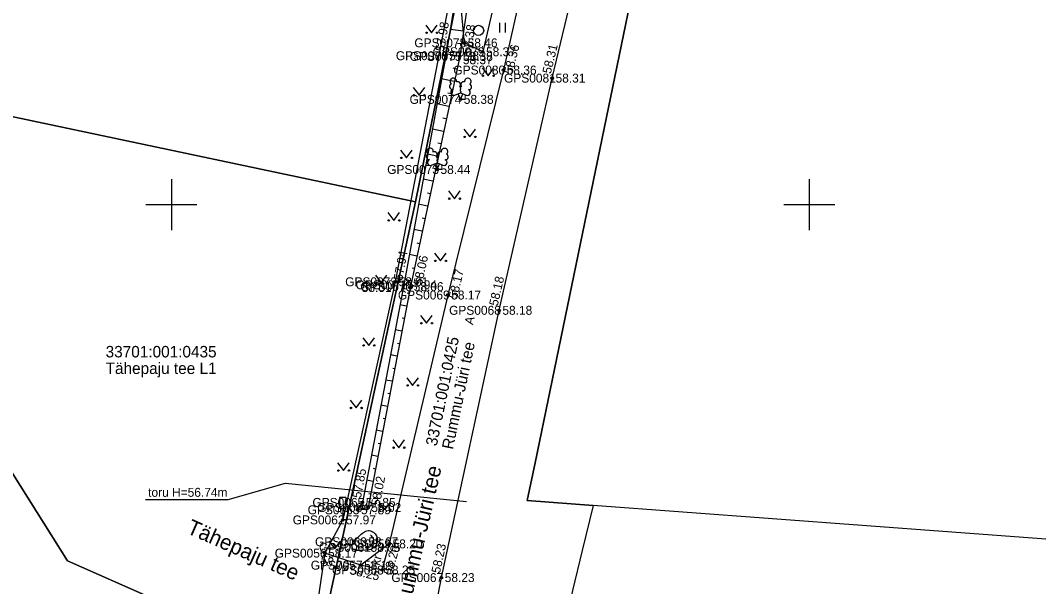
# Model space of a CAD drawing. Extents: x 551623 to 559850, y 6561220 to 6567135.
# Drawn here: x 556488.2 to 556568, y 6562320 to 6562364.4 of the extents above; entities that cross this region are included whole.
import ezdxf

# ---------------------------------------------------------------- set-up
doc = ezdxf.new("R2010")
doc.units = 0
for name, color, linetype in [('HALJASTUS', 7, 'Continuous'), ('KORGUS-EH2000', 7, 'Continuous'), ('LIIKLUS', 7, 'Continuous'), ('MOOTKORG-EH2000', 7, 'Continuous'), ('MOOTMPUNKT', 7, 'Continuous'), ('MOOTNR', 7, 'Continuous'), ('MOOTPIIR', 7, 'Continuous'), ('PIIR', 7, 'Continuous'), ('PUU', 7, 'Continuous'), ('RELJEEF', 7, 'Continuous'), ('SKTRASS', 7, 'Continuous'), ('TEE', 7, 'Continuous'), ('VORK', 7, 'Continuous')]:
    doc.layers.add(name, color=color, linetype=linetype)

msp = doc.modelspace()

# ---------------------------------------------------------------- linework, layer by layer
at = {"layer": 'HALJASTUS'}
for p, q in [((556519.935, 6562364.069), (556520.399, 6562363.462)), ((556520.399, 6562363.462), (556520.844, 6562364.069)), ((556525.713, 6562364.238), (556525.713, 6562363.477)), ((556526.168, 6562364.238), (556526.168, 6562363.477)), ((556524.36, 6562360.705), (556524.824, 6562360.098)), ((556524.824, 6562360.098), (556525.269, 6562360.705)), ((556518.949, 6562359.167), (556519.412, 6562358.56)), ((556519.412, 6562358.56), (556519.858, 6562359.167)), ((556522.935, 6562355.912), (556523.398, 6562355.305)), ((556523.398, 6562355.305), (556523.844, 6562355.912)), ((556517.963, 6562354.265), (556518.426, 6562353.658)), ((556518.426, 6562353.658), (556518.872, 6562354.265)), ((556521.72, 6562351.065), (556522.184, 6562350.458)), ((556522.184, 6562350.458), (556522.629, 6562351.065)), ((556516.976, 6562349.363), (556517.44, 6562348.757)), ((556517.44, 6562348.757), (556517.885, 6562349.363)), ((556520.63, 6562346.185), (556521.093, 6562345.578)), ((556521.093, 6562345.578), (556521.539, 6562346.185)), ((556515.99, 6562344.462), (556516.454, 6562343.855)), ((556516.454, 6562343.855), (556516.899, 6562344.462)), ((556519.539, 6562341.306), (556520.002, 6562340.699)), ((556520.002, 6562340.699), (556520.448, 6562341.306)), ((556515.004, 6562339.56), (556515.467, 6562338.953)), ((556515.467, 6562338.953), (556515.913, 6562339.56)), ((556518.448, 6562336.426), (556518.912, 6562335.819)), ((556518.912, 6562335.819), (556519.357, 6562336.426)), ((556514.018, 6562334.658), (556514.481, 6562334.051)), ((556514.481, 6562334.051), (556514.927, 6562334.658)), ((556517.357, 6562331.546), (556517.821, 6562330.94)), ((556517.821, 6562330.94), (556518.266, 6562331.546)), ((556513.031, 6562329.756), (556513.495, 6562329.15)), ((556513.495, 6562329.15), (556513.94, 6562329.756)), ((556516.267, 6562326.667), (556516.73, 6562326.06)), ((556516.73, 6562326.06), (556517.176, 6562326.667)), ((556512.342, 6562323.623), (556512.806, 6562323.017)), ((556512.806, 6562323.017), (556513.251, 6562323.623))]:
    msp.add_line(p, q, dxfattribs=at)
msp.add_lwpolyline([(556533.206, 6562401.39), (556528.771, 6562380.843), (556524.404, 6562361.976), (556522.964, 6562362.675), (556522.592, 6562366.857), (556529.343, 6562402.679)], dxfattribs=at)
for centre, radius in [((556519.998, 6562363.462), 0.055), ((556520.826, 6562363.462), 0.055), ((556524.083, 6562363.651), 0.4), ((556524.422, 6562360.098), 0.055), ((556525.251, 6562360.098), 0.055), ((556519.011, 6562358.56), 0.055), ((556519.84, 6562358.56), 0.055), ((556522.997, 6562355.305), 0.055), ((556523.826, 6562355.305), 0.055), ((556518.025, 6562353.658), 0.055), ((556518.854, 6562353.658), 0.055), ((556521.783, 6562350.458), 0.055), ((556522.612, 6562350.458), 0.055), ((556517.039, 6562348.757), 0.055), ((556517.868, 6562348.757), 0.055), ((556520.692, 6562345.578), 0.055), ((556521.521, 6562345.578), 0.055), ((556516.053, 6562343.855), 0.055), ((556516.881, 6562343.855), 0.055), ((556519.601, 6562340.699), 0.055), ((556520.43, 6562340.699), 0.055), ((556515.066, 6562338.953), 0.055), ((556515.895, 6562338.953), 0.055), ((556518.511, 6562335.819), 0.055), ((556519.339, 6562335.819), 0.055), ((556514.08, 6562334.051), 0.055), ((556514.909, 6562334.051), 0.055), ((556517.42, 6562330.94), 0.055), ((556518.249, 6562330.94), 0.055), ((556513.094, 6562329.15), 0.055), ((556513.922, 6562329.15), 0.055), ((556516.329, 6562326.06), 0.055), ((556517.158, 6562326.06), 0.055), ((556512.404, 6562323.017), 0.055), ((556513.233, 6562323.017), 0.055)]:
    msp.add_circle(centre, radius, dxfattribs=at)
at = {"layer": 'KORGUS-EH2000'}
for centre in [(556524.404, 6562361.976), (556521.514, 6562361.666), (556522.599, 6562361.612), (556526.024, 6562360.541), (556529.855, 6562359.91), (556517.544, 6562343.944), (556518.218, 6562343.711), (556518.733, 6562343.563), (556521.674, 6562342.907), (556525.686, 6562341.708), (556514.973, 6562326.649), (556515.416, 6562326.243), (556512.019, 6562322.67), (556517.076, 6562323.398), (556516.506, 6562321.348), (556521.166, 6562320.756)]:
    msp.add_circle(centre, 0.1, dxfattribs=at)
at = {"layer": 'LIIKLUS'}
for p, q in [((556513.177, 6562327.027), (556513.177, 6562326.177)), ((556513.677, 6562327.027), (556513.177, 6562327.027)), ((556513.677, 6562327.027), (556513.677, 6562326.177)), ((556513.677, 6562326.177), (556513.177, 6562326.177)), ((556513.427, 6562326.177), (556513.427, 6562325.277)), ((556513.677, 6562325.277), (556513.427, 6562325.277))]:
    msp.add_line(p, q, dxfattribs=at)
at = {"layer": 'MOOTMPUNKT'}
for centre in [(556522.964, 6562362.675), (556524.404, 6562361.976), (556521.514, 6562361.666), (556522.599, 6562361.612), (556526.024, 6562360.541), (556529.855, 6562359.91), (556522.659, 6562358.242), (556520.834, 6562352.746), (556517.544, 6562343.944), (556518.218, 6562343.711), (556518.733, 6562343.563), (556521.674, 6562342.907), (556525.686, 6562341.708), (556514.6, 6562326.069), (556514.973, 6562326.649), (556515.416, 6562326.243), (556513.427, 6562325.277), (556515.178, 6562323.565), (556512.019, 6562322.67), (556515.35, 6562323.127), (556517.076, 6562323.398), (556514.845, 6562321.726), (556516.506, 6562321.348), (556521.166, 6562320.756)]:
    msp.add_circle(centre, 0.1, dxfattribs=at)
at = {"layer": 'MOOTPIIR'}
for points in [[(556552.161, 6562514.02), (556543.863, 6562474.66), (556543.234, 6562471.816), (556541.539, 6562462.361), (556540.806, 6562458.13), (556531.817, 6562412.285), (556528.414, 6562401.847), (556524.868, 6562381.939), (556517.544, 6562343.944), (556513.427, 6562325.277), (556512.019, 6562322.67), (556510.977, 6562315.608)], [(556519.363, 6562311.375), (556521.166, 6562320.756), (556525.686, 6562341.708), (556529.855, 6562359.91), (556534.613, 6562379.715), (556539.189, 6562401.2), (556546.01, 6562432.913), (556550.984, 6562455.145), (556556.888, 6562482.698), (556561.272, 6562503.736)]]:
    msp.add_lwpolyline(points, dxfattribs=at)
at = {"layer": 'PIIR'}
for points in [[(556710.03, 6562313.25), (556617.42, 6562320.13), (556533.07, 6562326.41), (556527.9, 6562326.79), (556528.51, 6562329.75), (556582.07, 6562589.19), (556598.38, 6562665.28), (556613.6, 6562737.05), (556599.77, 6562739.31), (556564.04, 6562745.3), (556527.58, 6562751.46), (556484.67, 6562758.65), (556443.66, 6562765.51), (556431.83, 6562767.5), (556389.83, 6562774.53)], [(556384.15, 6562437.81), (556388.68, 6562430.91), (556407.83, 6562427.06), (556405.53, 6562421.77), (556410.88, 6562419.14), (556459.74, 6562395.15), (556465.2, 6562392.18), (556478.56, 6562371.36), (556482.47, 6562363.87), (556487.22, 6562356.94), (556519.14, 6562350.21), (556510.45, 6562310.26), (556507.39, 6562315.19), (556491.86, 6562322.07), (556466.41, 6562362.5), (556459.71, 6562373.16), (556445.78, 6562385.3), (556420.35, 6562397.86), (556358.79, 6562428.23)]]:
    msp.add_lwpolyline(points, dxfattribs=at)
for points in [[(556599.77, 6562739.31), (556613.6, 6562737.05), (556598.38, 6562665.28), (556582.07, 6562589.19), (556528.51, 6562329.75), (556527.9, 6562326.79), (556533.07, 6562326.41), (556532.21, 6562322.88), (556529.17, 6562310.34), (556520.17, 6562273.55), (556523.22, 6562261.92), (556489.06, 6562281.04), (556502.86, 6562283.59), (556510.45, 6562310.26), (556519.14, 6562350.21), (556529.77, 6562402.46), (556539.62, 6562450.85), (556543.81, 6562471.43), (556552.64, 6562513.89), (556561.6, 6562556.55), (556566.59, 6562580.45), (556577.04, 6562630.35), (556588.43, 6562685.07), (556593.96, 6562711.51)], [(556529.77, 6562402.46), (556519.14, 6562350.21), (556487.22, 6562356.94), (556482.47, 6562363.87), (556492.14, 6562410.13)], [(556510.45, 6562310.26), (556502.86, 6562283.59), (556489.06, 6562281.04), (556437.1, 6562310.11), (556466.41, 6562362.5), (556491.86, 6562322.07), (556507.39, 6562315.19)]]:
    msp.add_lwpolyline(points, close=True, dxfattribs=at)
at = {"layer": 'PUU'}
for p, q in [((556522.219, 6562358.577), (556522.664, 6562358.752)), ((556522.664, 6562358.752), (556523.104, 6562358.572)), ((556522.659, 6562358.242), (556522.484, 6562358.682)), ((556522.659, 6562358.242), (556522.839, 6562358.682)), ((556523.039, 6562358.242), (556522.659, 6562358.242)), ((556520.394, 6562353.081), (556520.839, 6562353.256)), ((556520.834, 6562352.746), (556520.659, 6562353.186)), ((556520.834, 6562352.746), (556521.014, 6562353.186)), ((556520.839, 6562353.256), (556521.279, 6562353.076)), ((556521.214, 6562352.746), (556520.834, 6562352.746))]:
    msp.add_line(p, q, dxfattribs=at)
for points in [[(556522.664, 6562359.247), (556522.644, 6562359.172), (556522.644, 6562359.152), (556522.654, 6562359.122), (556522.674, 6562359.087), (556522.679, 6562359.067), (556522.664, 6562359.032), (556522.639, 6562358.982), (556522.634, 6562358.957), (556522.639, 6562358.942), (556522.649, 6562358.912), (556522.684, 6562358.852), (556522.689, 6562358.832), (556522.684, 6562358.812), (556522.669, 6562358.777), (556522.664, 6562358.752)], [(556520.839, 6562353.751), (556520.819, 6562353.676), (556520.819, 6562353.656), (556520.829, 6562353.626), (556520.849, 6562353.591), (556520.854, 6562353.571), (556520.839, 6562353.536), (556520.814, 6562353.486), (556520.809, 6562353.461), (556520.814, 6562353.446), (556520.824, 6562353.416), (556520.859, 6562353.356), (556520.864, 6562353.336), (556520.859, 6562353.316), (556520.844, 6562353.281), (556520.839, 6562353.256)]]:
    msp.add_lwpolyline(points, dxfattribs=at)
for centre, radius, start, end in [((556522.102, 6562359.656), 0.256, 111.50269, 232.51731), ((556522.102, 6562359.656), 0.256, 350.48556, 111.50017), ((556522.437, 6562359.406), 0.224, 308.50412, 111.57247), ((556522.9, 6562359.401), 0.225, 67.7016, 230.51262), ((556523.238, 6562359.647), 0.256, 67.6168, 188.63142), ((556523.238, 6562359.647), 0.256, 306.59966, 67.61428), ((556522.028, 6562359.245), 0.224, 111.43041, 274.49868), ((556522.133, 6562358.8), 0.237, 111.50143, 291.50036), ((556522.663, 6562359.009), 0.237, 66.76552, 111.50149), ((556523.194, 6562358.792), 0.237, 247.61661, 67.61554), ((556523.305, 6562359.235), 0.224, 264.6183, 67.68657), ((556520.203, 6562353.749), 0.224, 111.43041, 274.49868), ((556520.277, 6562354.16), 0.256, 111.50269, 232.51731), ((556520.277, 6562354.16), 0.256, 350.48556, 111.50017), ((556520.611, 6562353.91), 0.224, 308.50412, 111.57247), ((556521.075, 6562353.905), 0.225, 67.7016, 230.51262), ((556521.413, 6562354.151), 0.256, 67.6168, 188.63142), ((556521.48, 6562353.739), 0.224, 264.6183, 67.68657), ((556521.413, 6562354.151), 0.256, 306.59966, 67.61428), ((556520.308, 6562353.304), 0.237, 111.50143, 291.50036), ((556520.838, 6562353.513), 0.237, 66.76552, 111.50149), ((556521.369, 6562353.296), 0.237, 247.61661, 67.61554)]:
    msp.add_arc(centre, radius, start, end, dxfattribs=at)
at = {"layer": 'RELJEEF'}
for p, q in [((556522.888, 6562363.577), (556521.855, 6562363.729)), ((556522.743, 6562362.588), (556522.427, 6562362.634)), ((556522.596, 6562361.598), (556521.54, 6562361.825)), ((556522.386, 6562360.621), (556522.079, 6562360.686)), ((556522.177, 6562359.643), (556521.182, 6562359.856)), ((556521.968, 6562358.665), (556521.678, 6562358.727)), ((556521.758, 6562357.687), (556520.82, 6562357.888)), ((556521.549, 6562356.709), (556521.276, 6562356.768)), ((556521.339, 6562355.731), (556520.459, 6562355.92)), ((556521.13, 6562354.754), (556520.875, 6562354.808)), ((556520.92, 6562353.776), (556520.098, 6562353.952)), ((556520.711, 6562352.798), (556520.473, 6562352.849)), ((556520.502, 6562351.82), (556519.737, 6562351.984)), ((556520.292, 6562350.842), (556520.071, 6562350.89)), ((556520.083, 6562349.865), (556519.376, 6562350.016)), ((556519.873, 6562348.887), (556519.67, 6562348.93)), ((556519.664, 6562347.909), (556519.014, 6562348.048)), ((556519.455, 6562346.931), (556519.268, 6562346.971)), ((556519.245, 6562345.953), (556518.653, 6562346.08)), ((556519.036, 6562344.975), (556518.867, 6562345.012)), ((556518.826, 6562343.998), (556518.292, 6562344.112)), ((556518.629, 6562343.017), (556518.472, 6562343.047)), ((556518.441, 6562342.035), (556517.919, 6562342.135)), ((556518.252, 6562341.053), (556518.096, 6562341.083)), ((556518.064, 6562340.071), (556517.545, 6562340.17)), ((556517.876, 6562339.089), (556517.721, 6562339.119)), ((556517.688, 6562338.107), (556517.171, 6562338.206)), ((556517.5, 6562337.124), (556517.345, 6562337.154)), ((556517.312, 6562336.142), (556516.797, 6562336.241)), ((556517.124, 6562335.16), (556516.97, 6562335.19)), ((556516.936, 6562334.178), (556516.424, 6562334.276)), ((556516.747, 6562333.196), (556516.594, 6562333.225)), ((556516.559, 6562332.214), (556516.05, 6562332.311)), ((556516.371, 6562331.232), (556516.219, 6562331.261)), ((556516.183, 6562330.249), (556515.676, 6562330.347)), ((556515.995, 6562329.267), (556515.843, 6562329.296)), ((556515.807, 6562328.285), (556515.302, 6562328.382)), ((556515.619, 6562327.303), (556515.468, 6562327.332)), ((556515.431, 6562326.321), (556514.835, 6562326.435))]:
    msp.add_line(p, q, dxfattribs=at)
for points in [[(556541.117, 6562451.458), (556537.657, 6562432.386), (556533.056, 6562408.575), (556529.502, 6562400.72), (556525.568, 6562381.756), (556522.599, 6562361.612), (556518.733, 6562343.563), (556515.416, 6562326.243), (556514.6, 6562326.069)], [(556541.117, 6562451.458), (556536.091, 6562433.375), (556531.61, 6562409.249), (556528.414, 6562401.847), (556524.868, 6562381.939), (556521.514, 6562361.666), (556518.218, 6562343.711), (556514.973, 6562326.649), (556514.6, 6562326.069)], [(556514.153, 6562323.28), (556514.172, 6562323.355), (556514.194, 6562323.42), (556514.216, 6562323.474), (556514.247, 6562323.531), (556514.298, 6562323.601), (556514.36, 6562323.664), (556514.445, 6562323.741), (556514.583, 6562323.867), (556514.673, 6562323.956), (556514.801, 6562324.088), (556514.873, 6562324.159), (556514.97, 6562324.243), (556515.045, 6562324.298), (556515.133, 6562324.352), (556515.242, 6562324.402), (556515.332, 6562324.429), (556515.428, 6562324.441), (556515.511, 6562324.437), (556515.598, 6562324.421), (556515.674, 6562324.397), (556515.774, 6562324.349), (556515.836, 6562324.31), (556515.918, 6562324.242), (556515.974, 6562324.182), (556516.032, 6562324.1), (556516.065, 6562324.037), (556516.098, 6562323.957), (556516.12, 6562323.873), (556516.133, 6562323.791), (556516.138, 6562323.707), (556516.134, 6562323.615), (556516.12, 6562323.52), (556516.096, 6562323.43), (556516.056, 6562323.336), (556516.014, 6562323.262), (556515.961, 6562323.189), (556515.901, 6562323.124), (556515.846, 6562323.076), (556515.772, 6562323.026), (556515.687, 6562322.983), (556515.612, 6562322.956), (556515.51, 6562322.93), (556515.374, 6562322.91), (556515.217, 6562322.895), (556514.92, 6562322.882), (556514.657, 6562322.881), (556514.501, 6562322.887), (556514.406, 6562322.9), (556514.333, 6562322.923), (556514.274, 6562322.955), (556514.226, 6562323), (556514.193, 6562323.056), (556514.17, 6562323.133), (556514.158, 6562323.208), (556514.153, 6562323.28)], [(556515.538, 6562323.15), (556515.581, 6562323.196), (556515.649, 6562323.269), (556515.717, 6562323.342), (556515.785, 6562323.416), (556515.841, 6562323.497), (556515.867, 6562323.594), (556515.867, 6562323.694), (556515.846, 6562323.791), (556515.803, 6562323.882), (556515.741, 6562323.959), (556515.675, 6562324.034), (556515.609, 6562324.11)]]:
    msp.add_lwpolyline(points, dxfattribs=at)
at = {"layer": 'SKTRASS'}
for points in [[(556497.975, 6562326.87), (556504.442, 6562326.87), (556508.945, 6562328.17)], [(556508.945, 6562328.17), (556523.129, 6562326.717)]]:
    msp.add_lwpolyline(points, dxfattribs=at)
at = {"layer": 'TEE'}
msp.add_line((556517.076, 6562323.398), (556514.845, 6562321.726), dxfattribs=at)
for points in [[(556562.761, 6562565.324), (556564.707, 6562563.562), (556564.57, 6562562.955), (556566.051, 6562560.132), (556566.713, 6562556.691), (556567.051, 6562556.539), (556565.885, 6562548.406), (556563.944, 6562538.439), (556560.47, 6562520.162), (556557.327, 6562504.664), (556552.899, 6562483.554), (556548.475, 6562463.847), (556546.711, 6562456.111), (556542.048, 6562433.596), (556535.231, 6562402.146), (556530.556, 6562380.69), (556526.024, 6562360.541), (556521.674, 6562342.907), (556517.076, 6562323.398), (556516.506, 6562321.348), (556514.845, 6562321.726), (556512.019, 6562322.67)], [(556520.429, 6562271.918), (556514.428, 6562275.276), (556512.941, 6562276.277), (556512.13, 6562277.241), (556512.448, 6562278.055), (556514.971, 6562289.02), (556516.211, 6562295.087), (556519.363, 6562311.375), (556521.166, 6562320.756), (556525.686, 6562341.708), (556529.855, 6562359.91), (556534.613, 6562379.715), (556539.189, 6562401.2), (556546.01, 6562432.913), (556550.984, 6562455.145), (556556.888, 6562482.698), (556561.272, 6562503.736)]]:
    msp.add_lwpolyline(points, dxfattribs=at)
at = {"layer": 'VORK'}
for p, q in [((556500, 6562352), (556500, 6562348)), ((556550, 6562352), (556550, 6562348)), ((556498, 6562350), (556502, 6562350)), ((556548, 6562350), (556552, 6562350))]:
    msp.add_line(p, q, dxfattribs=at)

# ---------------------------------------------------------------- texts
at = {"layer": 'KORGUS-EH2000'}
for s, rotation, p in [(' 57.98', 80.60626, (556521.341, 6562361.695)), (' 58.38', 81.61504, (556523.464, 6562361.485)), (' 58.36', 76.14295, (556526.675, 6562359.919)), (' 58.31', 76.49101, (556529.685, 6562359.951)), (' 57.94', 79.60004, (556518.046, 6562343.743)), (' 58.06', 77.91181, (556519.589, 6562343.38)), (' 58.17', 76.73529, (556522.338, 6562342.305)), (' 58.18', 77.10011, (556525.516, 6562341.747)), (' 57.85', 79.22939, (556514.801, 6562326.682)), (' 58.02', 79.15642, (556516.275, 6562326.078)), (' 58.20', 74.47358, (556517.218, 6562320.657)), (' 58.23', 77.82382, (556520.995, 6562320.793)), (' 58.17', 341.52735, (556511.341, 6562321.982)), (' 58.25', 347.16875, (556513.69, 6562321.089))]:
    msp.add_text(s, height=0.7, rotation=rotation, dxfattribs=at).set_placement(p)
for s, p in [(' 58.37', (556522.585, 6562361)), (' 58.01', (556514.663, 6562343.144))]:
    msp.add_text(s, height=0.7, dxfattribs=at).set_placement(p)
at = {"layer": 'MOOTKORG-EH2000'}
for s, p in [(' 58.46', (556522.964, 6562362.325)), (' 57.98', (556521.514, 6562361.316)), (' 58.38', (556522.599, 6562361.262)), (' 58.37', (556524.404, 6562361.626)), (' 58.36', (556526.024, 6562360.191)), (' 58.31', (556529.855, 6562359.56)), (' 58.38', (556522.659, 6562357.892)), (' 58.44', (556520.834, 6562352.396)), (' 58.01', (556517.544, 6562343.594)), (' 57.94', (556518.218, 6562343.361)), (' 58.06', (556518.733, 6562343.213)), (' 58.17', (556521.674, 6562342.557)), (' 58.18', (556525.686, 6562341.358)), (' 57.85', (556514.973, 6562326.299)), (' 57.89', (556514.6, 6562325.719)), (' 58.02', (556515.416, 6562325.893)), (' 57.97', (556513.427, 6562324.927)), (' 58.67', (556515.178, 6562323.215)), (' 58.20', (556517.076, 6562323.048)), (' 58.17', (556512.019, 6562322.32)), (' 58.05', (556515.35, 6562322.777)), (' 58.19', (556514.845, 6562321.376)), (' 58.25', (556516.506, 6562320.998)), (' 58.23', (556521.166, 6562320.406))]:
    msp.add_text(s, height=0.7, dxfattribs=at).set_placement(p)
at = {"layer": 'MOOTNR'}
for s, p in [('GPS0078 ', (556519.045, 6562362.325)), ('GPS0076 ', (556517.594, 6562361.316)), ('GPS0075 ', (556518.679, 6562361.262)), ('GPS0079 ', (556520.484, 6562361.626)), ('GPS0080 ', (556522.105, 6562360.191)), ('GPS0081 ', (556526.076, 6562359.56)), ('GPS0074 ', (556518.669, 6562357.892)), ('GPS0073 ', (556516.914, 6562352.396)), ('GPS0072 ', (556513.624, 6562343.594)), ('GPS0071 ', (556514.439, 6562343.361)), ('GPS0070 ', (556514.814, 6562343.213)), ('GPS0069 ', (556517.755, 6562342.557)), ('GPS0068 ', (556521.767, 6562341.358)), ('GPS0065 ', (556511.053, 6562326.299)), ('GPS0063 ', (556510.68, 6562325.719)), ('GPS0064 ', (556511.426, 6562325.893)), ('GPS0062 ', (556509.508, 6562324.927)), ('GPS0060 ', (556511.259, 6562323.215)), ('GPS0059 ', (556513.156, 6562323.048)), ('GPS0056 ', (556508.099, 6562322.32)), ('GPS0061 ', (556511.57, 6562322.777)), ('GPS0057 ', (556510.925, 6562321.376)), ('GPS0058 ', (556512.586, 6562320.998)), ('GPS0067 ', (556517.246, 6562320.406))]:
    msp.add_text(s, height=0.7, dxfattribs=at).set_placement(p)
at = {"layer": 'PIIR'}
for s, p in [('33701:001:0425', (556520.798, 6562331.015)), ('Rummu-Jüri tee', (556522.071, 6562330.752))]:
    msp.add_text(s, height=0.9, rotation=78.32747, dxfattribs=at).set_placement(p)
for s, p in [('33701:001:0435', (556494.84, 6562338.015)), ('Tähepaju tee L1', (556494.84, 6562336.715))]:
    msp.add_text(s, height=0.9, dxfattribs=at).set_placement(p)
at = {"layer": 'SKTRASS'}
msp.add_text('toru H=56.74m', height=0.7, dxfattribs=at).set_placement((556498.175, 6562327.09))
at = {"layer": 'TEE'}
for s, height, rotation, p in [('A', 0.7, 76.3078, (556523.637, 6562340.531)), ('Rummu-Jüri tee', 1.2, 77.14475, (556518.654, 6562318.26)), ('Tähepaju tee', 1.2, 336.25367, (556501.119, 6562324.267)), ('kr', 0.7, 74.42796, (556516.305, 6562321.667))]:
    msp.add_text(s, height=height, rotation=rotation, dxfattribs=at).set_placement(p)

doc.saveas('drawing.dxf')
